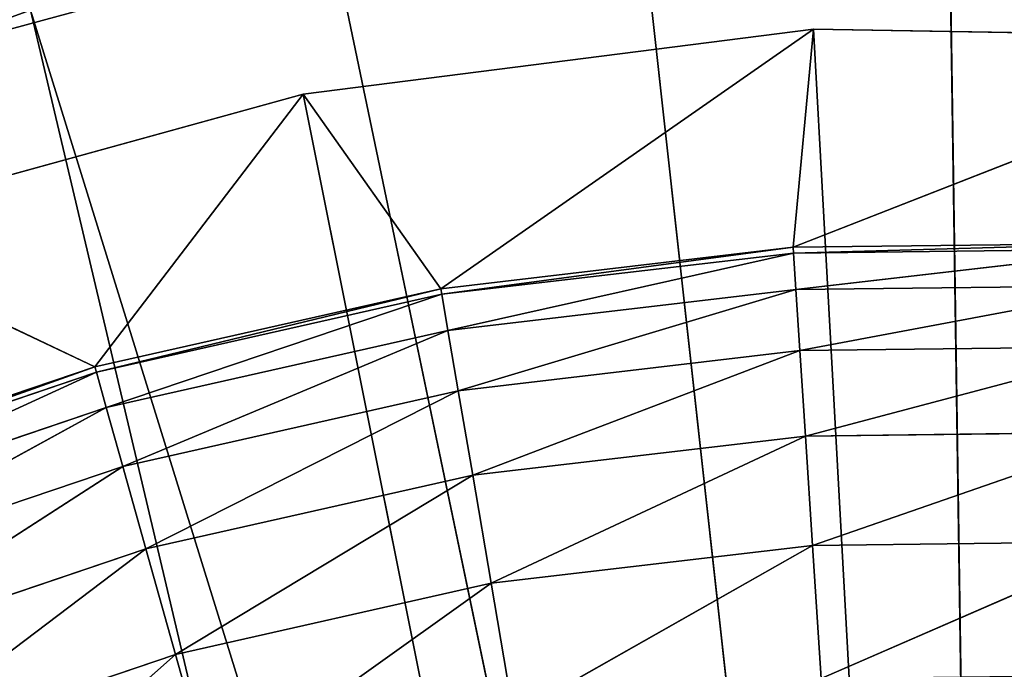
# Model space of a CAD drawing. Extents: x -629 to 424, y -11 to 55.
# Tile 597 of 656: x -183 to -176.18, y 48.03 to 52.53. Entities that reach past the tile are written whole.
import ezdxf

# ---------------------------------------------------------------- set-up
doc = ezdxf.new("R2010")
doc.units = 0
doc.header["$LTSCALE"] = 25.4
doc.layers.get('0').update_dxf_attribs({"color": 13, "linetype": 'CONTINUOUS'})

# ---------------------------------------------------------------- blocks, each defined once
blk = doc.blocks.new('IMBRIA-IV-9191-9192_STL_2')
at = {"color": 0}
for p, q in [((458.3856, 1317.5786, 62.4561), (461.8242, 1317.5786, 63.4045)), ((458.3856, 1317.5786, 62.4561), (461.8242, 1317.5786, 63.4045)), ((458.3856, 1317.5786, 62.4561), (461.8242, 1316.5786, 63.4045)), ((458.3856, 1317.5786, 62.4561), (461.8242, 1316.5786, 63.4045)), ((461.8242, 1317.5786, 63.4045), (465.3627, 1317.5786, 63.854)), ((466.7355, 1317.5786, 38.8917), (461.8242, 1317.5786, 63.4045)), ((466.7355, 1317.5786, 38.8917), (461.8242, 1317.5786, 63.4045)), ((461.8242, 1317.5786, 63.4045), (465.3627, 1317.5786, 63.854)), ((461.8242, 1317.5786, 63.4045), (465.3627, 1316.5786, 63.854)), ((461.8242, 1317.5786, 63.4045), (465.3627, 1316.5786, 63.854)), ((461.8242, 1317.5786, 63.4045), (461.8242, 1316.5786, 63.4045)), ((461.8242, 1317.5786, 63.4045), (461.8242, 1316.5786, 63.4045)), ((465.3627, 1317.5786, 63.854), (466.7355, 1317.5786, 38.8917)), ((465.3627, 1317.5786, 63.854), (466.7355, 1317.5786, 38.8917)), ((465.3627, 1317.5786, 63.854), (468.9292, 1317.5786, 63.7953)), ((465.3627, 1317.5786, 63.854), (468.9292, 1317.5786, 63.7953)), ((465.3627, 1317.5786, 63.854), (468.9292, 1316.5786, 63.7953)), ((465.3627, 1317.5786, 63.854), (468.9292, 1316.5786, 63.7953)), ((465.3627, 1317.5786, 63.854), (465.3627, 1316.5786, 63.854)), ((465.3627, 1317.5786, 63.854), (465.3627, 1316.5786, 63.854)), ((458.049, 1316.5786, 60.7273), (460.3791, 1316.5786, 61.5157)), ((458.049, 1316.5786, 60.7273), (460.3791, 1316.5786, 61.5157)), ((458.0637, 1315.9937, 60.6904), (460.3791, 1316.5786, 61.5157)), ((458.0637, 1315.9937, 60.6904), (460.3791, 1316.5786, 61.5157)), ((458.3856, 1316.5786, 62.4561), (461.8242, 1316.5786, 63.4045)), ((460.3791, 1316.5786, 61.5157), (458.3856, 1316.5786, 62.4561)), ((460.3791, 1316.5786, 61.5157), (458.3856, 1316.5786, 62.4561)), ((458.3856, 1316.5786, 62.4561), (461.8242, 1316.5786, 63.4045)), ((460.3791, 1316.5786, 61.5157), (461.8242, 1316.5786, 63.4045)), ((460.3791, 1316.5786, 61.5157), (461.8242, 1316.5786, 63.4045)), ((460.3791, 1316.5786, 61.5157), (462.7787, 1316.5786, 62.0562)), ((460.3898, 1315.9937, 61.4774), (460.3791, 1316.5786, 61.5157)), ((460.3791, 1316.5786, 61.5157), (462.7787, 1316.5786, 62.0562)), ((460.3898, 1315.9937, 61.4774), (460.3791, 1316.5786, 61.5157)), ((462.7787, 1316.5786, 62.0562), (460.3898, 1315.9937, 61.4774)), ((462.7787, 1316.5786, 62.0562), (460.3898, 1315.9937, 61.4774)), ((461.8242, 1316.5786, 63.4045), (465.3627, 1316.5786, 63.854)), ((462.7787, 1316.5786, 62.0562), (461.8242, 1316.5786, 63.4045)), ((462.7787, 1316.5786, 62.0562), (461.8242, 1316.5786, 63.4045)), ((461.8242, 1316.5786, 63.4045), (465.3627, 1316.5786, 63.854)), ((462.7787, 1316.5786, 62.0562), (465.3627, 1316.5786, 63.854)), ((462.7787, 1316.5786, 62.0562), (465.3627, 1316.5786, 63.854)), ((462.7787, 1316.5786, 62.0562), (465.2217, 1316.5786, 62.3429)), ((462.7787, 1316.5786, 62.0562), (465.2217, 1316.5786, 62.3429)), ((462.7787, 1316.5786, 62.0562), (462.7854, 1315.9937, 62.017)), ((462.7787, 1316.5786, 62.0562), (462.7854, 1315.9937, 62.017)), ((462.7854, 1315.9937, 62.017), (465.2217, 1316.5786, 62.3429)), ((462.7854, 1315.9937, 62.017), (465.2217, 1316.5786, 62.3429)), ((465.2217, 1316.5786, 62.3429), (465.3627, 1316.5786, 63.854)), ((465.2217, 1316.5786, 62.3429), (465.3627, 1316.5786, 63.854)), ((465.2217, 1316.5786, 62.3429), (468.9292, 1316.5786, 63.7953)), ((465.2217, 1316.5786, 62.3429), (467.6814, 1316.5786, 62.3727)), ((465.2217, 1316.5786, 62.3429), (468.9292, 1316.5786, 63.7953)), ((465.2217, 1316.5786, 62.3429), (467.6814, 1316.5786, 62.3727)), ((465.2217, 1316.5786, 62.3429), (465.2243, 1315.9937, 62.3032)), ((465.2217, 1316.5786, 62.3429), (465.2243, 1315.9937, 62.3032)), ((465.2243, 1315.9937, 62.3032), (467.6814, 1316.5786, 62.3727)), ((465.2243, 1315.9937, 62.3032), (467.6814, 1316.5786, 62.3727)), ((465.3627, 1316.5786, 63.854), (468.9292, 1316.5786, 63.7953)), ((465.3627, 1316.5786, 63.854), (468.9292, 1316.5786, 63.7953)), ((458.0637, 1315.9937, 60.6904), (460.3898, 1315.9937, 61.4774)), ((458.0637, 1315.9937, 60.6904), (460.3898, 1315.9937, 61.4774)), ((458.1577, 1313.8496, 60.4543), (460.3898, 1315.9937, 61.4774)), ((458.1577, 1313.8496, 60.4543), (460.3898, 1315.9937, 61.4774)), ((460.4585, 1313.8496, 61.2328), (460.3898, 1315.9937, 61.4774)), ((462.7854, 1315.9937, 62.017), (460.3898, 1315.9937, 61.4774)), ((460.4585, 1313.8496, 61.2328), (460.3898, 1315.9937, 61.4774)), ((462.7854, 1315.9937, 62.017), (460.3898, 1315.9937, 61.4774)), ((462.7854, 1315.9937, 62.017), (460.4585, 1313.8496, 61.2328)), ((462.7854, 1315.9937, 62.017), (460.4585, 1313.8496, 61.2328)), ((462.7854, 1315.9937, 62.017), (465.2243, 1315.9937, 62.3032)), ((462.7854, 1315.9937, 62.017), (465.2243, 1315.9937, 62.3032)), ((462.7854, 1315.9937, 62.017), (462.8282, 1313.8496, 61.7665)), ((462.7854, 1315.9937, 62.017), (462.8282, 1313.8496, 61.7665)), ((462.8282, 1313.8496, 61.7665), (465.2243, 1315.9937, 62.3032)), ((462.8282, 1313.8496, 61.7665), (465.2243, 1315.9937, 62.3032)), ((465.2407, 1313.8496, 62.0496), (465.2243, 1315.9937, 62.3032)), ((465.2243, 1315.9937, 62.3032), (467.6797, 1315.9937, 62.3329)), ((465.2243, 1315.9937, 62.3032), (467.6797, 1315.9937, 62.3329)), ((465.2407, 1313.8496, 62.0496), (465.2243, 1315.9937, 62.3032)), ((465.2407, 1313.8496, 62.0496), (467.6797, 1315.9937, 62.3329)), ((465.2407, 1313.8496, 62.0496), (467.6797, 1315.9937, 62.3329)), ((458.1577, 1313.8496, 60.4543), (460.4585, 1313.8496, 61.2328)), ((458.1577, 1313.8496, 60.4543), (460.4585, 1313.8496, 61.2328)), ((458.3143, 1311.724, 60.0605), (460.4585, 1313.8496, 61.2328)), ((458.3143, 1311.724, 60.0605), (460.4585, 1313.8496, 61.2328)), ((460.5732, 1311.724, 60.8248), (460.4585, 1313.8496, 61.2328)), ((462.8282, 1313.8496, 61.7665), (460.4585, 1313.8496, 61.2328)), ((460.5732, 1311.724, 60.8248), (460.4585, 1313.8496, 61.2328)), ((462.8282, 1313.8496, 61.7665), (460.4585, 1313.8496, 61.2328)), ((462.8282, 1313.8496, 61.7665), (460.5732, 1311.724, 60.8248)), ((462.8282, 1313.8496, 61.7665), (460.5732, 1311.724, 60.8248)), ((462.8282, 1313.8496, 61.7665), (465.2407, 1313.8496, 62.0496)), ((462.8282, 1313.8496, 61.7665), (465.2407, 1313.8496, 62.0496)), ((462.8282, 1313.8496, 61.7665), (462.8996, 1311.724, 61.3488)), ((462.8282, 1313.8496, 61.7665), (462.8996, 1311.724, 61.3488)), ((462.8996, 1311.724, 61.3488), (465.2407, 1313.8496, 62.0496)), ((462.8996, 1311.724, 61.3488), (465.2407, 1313.8496, 62.0496)), ((465.268, 1311.724, 61.6267), (465.2407, 1313.8496, 62.0496)), ((465.2407, 1313.8496, 62.0496), (467.6695, 1313.8496, 62.079)), ((465.2407, 1313.8496, 62.0496), (467.6695, 1313.8496, 62.079)), ((465.268, 1311.724, 61.6267), (465.2407, 1313.8496, 62.0496)), ((465.268, 1311.724, 61.6267), (467.6695, 1313.8496, 62.079)), ((465.268, 1311.724, 61.6267), (467.6695, 1313.8496, 62.079)), ((458.3143, 1311.724, 60.0605), (460.5732, 1311.724, 60.8248)), ((458.3143, 1311.724, 60.0605), (460.5732, 1311.724, 60.8248)), ((458.5334, 1309.6301, 59.5096), (460.5732, 1311.724, 60.8248)), ((458.5334, 1309.6301, 59.5096), (460.5732, 1311.724, 60.8248)), ((460.7336, 1309.6301, 60.254), (460.5732, 1311.724, 60.8248)), ((462.8996, 1311.724, 61.3488), (460.5732, 1311.724, 60.8248)), ((460.7336, 1309.6301, 60.254), (460.5732, 1311.724, 60.8248)), ((462.8996, 1311.724, 61.3488), (460.5732, 1311.724, 60.8248)), ((462.8996, 1311.724, 61.3488), (460.7336, 1309.6301, 60.254)), ((462.8996, 1311.724, 61.3488), (460.7336, 1309.6301, 60.254)), ((462.8996, 1311.724, 61.3488), (465.268, 1311.724, 61.6267)), ((462.8996, 1311.724, 61.3488), (465.268, 1311.724, 61.6267)), ((462.8996, 1311.724, 61.3488), (462.9994, 1309.6301, 60.7643)), ((462.8996, 1311.724, 61.3488), (462.9994, 1309.6301, 60.7643)), ((462.9994, 1309.6301, 60.7643), (465.268, 1311.724, 61.6267)), ((462.9994, 1309.6301, 60.7643), (465.268, 1311.724, 61.6267)), ((465.3062, 1309.6301, 61.0351), (465.268, 1311.724, 61.6267)), ((465.268, 1311.724, 61.6267), (467.6525, 1311.724, 61.6556)), ((465.268, 1311.724, 61.6267), (467.6525, 1311.724, 61.6556)), ((465.3062, 1309.6301, 61.0351), (465.268, 1311.724, 61.6267)), ((465.3062, 1309.6301, 61.0351), (467.6525, 1311.724, 61.6556)), ((465.3062, 1309.6301, 61.0351), (467.6525, 1311.724, 61.6556)), ((458.5334, 1309.6301, 59.5096), (460.7336, 1309.6301, 60.254)), ((458.5334, 1309.6301, 59.5096), (460.7336, 1309.6301, 60.254)), ((458.8145, 1307.582, 58.8032), (460.7336, 1309.6301, 60.254)), ((458.8145, 1307.582, 58.8032), (460.7336, 1309.6301, 60.254)), ((460.9392, 1307.582, 59.5221), (460.7336, 1309.6301, 60.254)), ((462.9994, 1309.6301, 60.7643), (460.7336, 1309.6301, 60.254)), ((460.9392, 1307.582, 59.5221), (460.7336, 1309.6301, 60.254)), ((462.9994, 1309.6301, 60.7643), (460.7336, 1309.6301, 60.254)), ((462.9994, 1309.6301, 60.7643), (460.9392, 1307.582, 59.5221)), ((462.9994, 1309.6301, 60.7643), (460.9392, 1307.582, 59.5221)), ((462.9994, 1309.6301, 60.7643), (465.3062, 1309.6301, 61.0351)), ((462.9994, 1309.6301, 60.7643), (465.3062, 1309.6301, 61.0351)), ((462.9994, 1309.6301, 60.7643), (463.1274, 1307.582, 60.015)), ((462.9994, 1309.6301, 60.7643), (463.1274, 1307.582, 60.015)), ((463.1274, 1307.582, 60.015), (465.3062, 1309.6301, 61.0351)), ((463.1274, 1307.582, 60.015), (465.3062, 1309.6301, 61.0351)), ((465.3551, 1307.582, 60.2764), (465.3062, 1309.6301, 61.0351)), ((465.3062, 1309.6301, 61.0351), (467.6286, 1309.6301, 61.0632)), ((465.3062, 1309.6301, 61.0351), (467.6286, 1309.6301, 61.0632)), ((465.3551, 1307.582, 60.2764), (465.3062, 1309.6301, 61.0351)), ((465.3551, 1307.582, 60.2764), (467.6286, 1309.6301, 61.0632)), ((465.3551, 1307.582, 60.2764), (467.6286, 1309.6301, 61.0632)), ((458.8145, 1307.582, 58.8032), (460.9392, 1307.582, 59.5221)), ((458.8145, 1307.582, 58.8032), (460.9392, 1307.582, 59.5221)), ((459.1562, 1305.5934, 57.9441), (460.9392, 1307.582, 59.5221)), ((459.1562, 1305.5934, 57.9441), (460.9392, 1307.582, 59.5221)), ((461.1893, 1305.5934, 58.632), (460.9392, 1307.582, 59.5221)), ((463.1274, 1307.582, 60.015), (460.9392, 1307.582, 59.5221)), ((461.1893, 1305.5934, 58.632), (460.9392, 1307.582, 59.5221)), ((463.1274, 1307.582, 60.015), (460.9392, 1307.582, 59.5221)), ((463.1274, 1307.582, 60.015), (461.1893, 1305.5934, 58.632)), ((463.1274, 1307.582, 60.015), (461.1893, 1305.5934, 58.632)), ((463.1274, 1307.582, 60.015), (465.3551, 1307.582, 60.2764)), ((463.1274, 1307.582, 60.015), (465.3551, 1307.582, 60.2764)), ((463.1274, 1307.582, 60.015), (463.2831, 1305.5934, 59.1036)), ((463.1274, 1307.582, 60.015), (463.2831, 1305.5934, 59.1036)), ((463.2831, 1305.5934, 59.1036), (465.3551, 1307.582, 60.2764)), ((463.2831, 1305.5934, 59.1036), (465.3551, 1307.582, 60.2764)), ((465.4147, 1305.5934, 59.3538), (465.3551, 1307.582, 60.2764)), ((465.3551, 1307.582, 60.2764), (467.598, 1307.582, 60.3035)), ((465.3551, 1307.582, 60.2764), (467.598, 1307.582, 60.3035)), ((465.4147, 1305.5934, 59.3538), (465.3551, 1307.582, 60.2764)), ((465.4147, 1305.5934, 59.3538), (467.598, 1307.582, 60.3035)), ((465.4147, 1305.5934, 59.3538), (467.598, 1307.582, 60.3035))]:
    blk.add_line(p, q, dxfattribs=at)
at = {"color": 44}
for p, q in [((465.1277, 1258.295, 42.0006), (459.9335, 1258.295, 63.9862)), ((459.9335, 1258.295, 63.9862), (466.6358, 1258.295, 42.3903)), ((465.1277, 1258.295, 42.0006), (459.9335, 1258.295, 63.9862)), ((459.9335, 1258.295, 63.9862), (466.6358, 1258.295, 42.3903)), ((464.1567, 1258.295, 64.7635), (466.6358, 1258.295, 42.3903)), ((464.1567, 1258.295, 64.7635), (466.6358, 1258.295, 42.3903)), ((457.8845, 1257.295, 63.3388), (462.0291, 1254.295, 64.4622)), ((457.8845, 1257.295, 63.3388), (462.0291, 1254.295, 64.4622)), ((457.8845, 1257.295, 63.3388), (462.0291, 1257.295, 64.4622)), ((457.8845, 1257.295, 63.3388), (462.0291, 1257.295, 64.4622)), ((466.6358, 1257.295, 42.3903), (462.0291, 1257.295, 64.4622)), ((466.6358, 1257.295, 42.3903), (462.0291, 1257.295, 64.4622)), ((466.302, 1257.295, 64.8881), (466.6358, 1257.295, 42.3903)), ((466.302, 1257.295, 64.8881), (466.6358, 1257.295, 42.3903)), ((457.8845, 1254.295, 63.3388), (462.0291, 1254.295, 64.4622)), ((457.8845, 1254.295, 63.3388), (462.0291, 1254.295, 64.4622))]:
    blk.add_line(p, q, dxfattribs=at)
mesh = blk.add_polyface(dxfattribs=at)
corners = [(455.9636, 1352.295, 64.1942), (459.9335, 1352.295, 63.9862), (455.8959, 1352.295, 62.5244)]
mesh.append_faces([[corners[k] for k in face] for face in [(0, 1, 2)]], dxfattribs={"color": 44})
mesh = blk.add_polyface(dxfattribs=at)
corners = [(459.9335, 1258.295, 63.9862), (455.8959, 1258.295, 62.5244), (455.8959, 1352.295, 62.5244)]
mesh.append_faces([[corners[k] for k in face] for face in [(0, 1, 2)]], dxfattribs={"color": 44})
mesh = blk.add_polyface(dxfattribs=at)
corners = [(459.9335, 1258.295, 63.9862), (455.8959, 1352.295, 62.5244), (459.9335, 1352.295, 63.9862)]
mesh.append_faces([[corners[k] for k in face] for face in [(0, 1, 2)]], dxfattribs={"color": 44})
at = {"color": 0}
mesh = blk.add_polyface(dxfattribs=at)
corners = [(455.1171, 1317.5786, 61.0279), (466.7355, 1317.5786, 38.8917), (452.085, 1317.5786, 59.1491)]
mesh.append_faces([[corners[k] for k in face] for face in [(0, 1, 2)]], dxfattribs={"color": 0})
mesh = blk.add_polyface(dxfattribs=at)
corners = [(458.3856, 1317.5786, 62.4561), (466.7355, 1317.5786, 38.8917), (455.1171, 1317.5786, 61.0279)]
mesh.append_faces([[corners[k] for k in face] for face in [(0, 1, 2)]], dxfattribs={"color": 0})
mesh = blk.add_polyface(dxfattribs=at)
corners = [(461.8242, 1317.5786, 63.4045), (466.7355, 1317.5786, 38.8917), (458.3856, 1317.5786, 62.4561)]
mesh.append_faces([[corners[k] for k in face] for face in [(0, 1, 2)]], dxfattribs={"color": 0})
mesh = blk.add_polyface(dxfattribs=at)
corners = [(461.8242, 1317.5786, 63.4045), (458.3856, 1317.5786, 62.4561), (461.8242, 1316.5786, 63.4045)]
mesh.append_faces([[corners[k] for k in face] for face in [(0, 1, 2)]], dxfattribs={"color": 0})
mesh = blk.add_polyface(dxfattribs=at)
corners = [(461.8242, 1316.5786, 63.4045), (458.3856, 1317.5786, 62.4561), (458.3856, 1316.5786, 62.4561)]
mesh.append_faces([[corners[k] for k in face] for face in [(0, 1, 2)]], dxfattribs={"color": 0})
mesh = blk.add_polyface(dxfattribs=at)
corners = [(465.3627, 1317.5786, 63.854), (466.7355, 1317.5786, 38.8917), (461.8242, 1317.5786, 63.4045)]
mesh.append_faces([[corners[k] for k in face] for face in [(0, 1, 2)]], dxfattribs={"color": 0})
mesh = blk.add_polyface(dxfattribs=at)
corners = [(465.3627, 1317.5786, 63.854), (461.8242, 1317.5786, 63.4045), (465.3627, 1316.5786, 63.854)]
mesh.append_faces([[corners[k] for k in face] for face in [(0, 1, 2)]], dxfattribs={"color": 0})
mesh = blk.add_polyface(dxfattribs=at)
corners = [(465.3627, 1316.5786, 63.854), (461.8242, 1317.5786, 63.4045), (461.8242, 1316.5786, 63.4045)]
mesh.append_faces([[corners[k] for k in face] for face in [(0, 1, 2)]], dxfattribs={"color": 0})
mesh = blk.add_polyface(dxfattribs=at)
corners = [(465.3627, 1317.5786, 63.854), (468.9292, 1317.5786, 63.7953), (466.7355, 1317.5786, 38.8917)]
mesh.append_faces([[corners[k] for k in face] for face in [(0, 1, 2)]], dxfattribs={"color": 0})
mesh = blk.add_polyface(dxfattribs=at)
corners = [(468.9292, 1317.5786, 63.7953), (465.3627, 1317.5786, 63.854), (468.9292, 1316.5786, 63.7953)]
mesh.append_faces([[corners[k] for k in face] for face in [(0, 1, 2)]], dxfattribs={"color": 0})
mesh = blk.add_polyface(dxfattribs=at)
corners = [(468.9292, 1316.5786, 63.7953), (465.3627, 1317.5786, 63.854), (465.3627, 1316.5786, 63.854)]
mesh.append_faces([[corners[k] for k in face] for face in [(0, 1, 2)]], dxfattribs={"color": 0})
mesh = blk.add_polyface(dxfattribs=at)
corners = [(458.3856, 1316.5786, 62.4561), (458.049, 1316.5786, 60.7273), (460.3791, 1316.5786, 61.5157)]
mesh.append_faces([[corners[k] for k in face] for face in [(0, 1, 2)]], dxfattribs={"color": 0})
mesh = blk.add_polyface(dxfattribs=at)
corners = [(460.3791, 1316.5786, 61.5157), (458.049, 1316.5786, 60.7273), (458.0637, 1315.9937, 60.6904)]
mesh.append_faces([[corners[k] for k in face] for face in [(0, 1, 2)]], dxfattribs={"color": 0})
mesh = blk.add_polyface(dxfattribs=at)
corners = [(460.3898, 1315.9937, 61.4774), (460.3791, 1316.5786, 61.5157), (458.0637, 1315.9937, 60.6904)]
mesh.append_faces([[corners[k] for k in face] for face in [(0, 1, 2)]], dxfattribs={"color": 0})
mesh = blk.add_polyface(dxfattribs=at)
corners = [(461.8242, 1316.5786, 63.4045), (458.3856, 1316.5786, 62.4561), (460.3791, 1316.5786, 61.5157)]
mesh.append_faces([[corners[k] for k in face] for face in [(0, 1, 2)]], dxfattribs={"color": 0})
mesh = blk.add_polyface(dxfattribs=at)
corners = [(461.8242, 1316.5786, 63.4045), (460.3791, 1316.5786, 61.5157), (462.7787, 1316.5786, 62.0562)]
mesh.append_faces([[corners[k] for k in face] for face in [(0, 1, 2)]], dxfattribs={"color": 0})
mesh = blk.add_polyface(dxfattribs=at)
corners = [(462.7787, 1316.5786, 62.0562), (460.3791, 1316.5786, 61.5157), (460.3898, 1315.9937, 61.4774)]
mesh.append_faces([[corners[k] for k in face] for face in [(0, 1, 2)]], dxfattribs={"color": 0})
mesh = blk.add_polyface(dxfattribs=at)
corners = [(462.7854, 1315.9937, 62.017), (462.7787, 1316.5786, 62.0562), (460.3898, 1315.9937, 61.4774)]
mesh.append_faces([[corners[k] for k in face] for face in [(0, 1, 2)]], dxfattribs={"color": 0})
mesh = blk.add_polyface(dxfattribs=at)
corners = [(465.3627, 1316.5786, 63.854), (461.8242, 1316.5786, 63.4045), (462.7787, 1316.5786, 62.0562)]
mesh.append_faces([[corners[k] for k in face] for face in [(0, 1, 2)]], dxfattribs={"color": 0})
mesh = blk.add_polyface(dxfattribs=at)
corners = [(465.3627, 1316.5786, 63.854), (462.7787, 1316.5786, 62.0562), (465.2217, 1316.5786, 62.3429)]
mesh.append_faces([[corners[k] for k in face] for face in [(0, 1, 2)]], dxfattribs={"color": 0})
mesh = blk.add_polyface(dxfattribs=at)
corners = [(465.2217, 1316.5786, 62.3429), (462.7787, 1316.5786, 62.0562), (462.7854, 1315.9937, 62.017)]
mesh.append_faces([[corners[k] for k in face] for face in [(0, 1, 2)]], dxfattribs={"color": 0})
mesh = blk.add_polyface(dxfattribs=at)
corners = [(465.2243, 1315.9937, 62.3032), (465.2217, 1316.5786, 62.3429), (462.7854, 1315.9937, 62.017)]
mesh.append_faces([[corners[k] for k in face] for face in [(0, 1, 2)]], dxfattribs={"color": 0})
mesh = blk.add_polyface(dxfattribs=at)
corners = [(465.3627, 1316.5786, 63.854), (465.2217, 1316.5786, 62.3429), (468.9292, 1316.5786, 63.7953)]
mesh.append_faces([[corners[k] for k in face] for face in [(0, 1, 2)]], dxfattribs={"color": 0})
mesh = blk.add_polyface(dxfattribs=at)
corners = [(468.9292, 1316.5786, 63.7953), (465.2217, 1316.5786, 62.3429), (467.6814, 1316.5786, 62.3727)]
mesh.append_faces([[corners[k] for k in face] for face in [(0, 1, 2)]], dxfattribs={"color": 0})
mesh = blk.add_polyface(dxfattribs=at)
corners = [(467.6814, 1316.5786, 62.3727), (465.2217, 1316.5786, 62.3429), (465.2243, 1315.9937, 62.3032)]
mesh.append_faces([[corners[k] for k in face] for face in [(0, 1, 2)]], dxfattribs={"color": 0})
mesh = blk.add_polyface(dxfattribs=at)
corners = [(467.6814, 1316.5786, 62.3727), (465.2243, 1315.9937, 62.3032), (467.6797, 1315.9937, 62.3329)]
mesh.append_faces([[corners[k] for k in face] for face in [(0, 1, 2)]], dxfattribs={"color": 0})
mesh = blk.add_polyface(dxfattribs=at)
corners = [(460.3898, 1315.9937, 61.4774), (458.0637, 1315.9937, 60.6904), (458.1577, 1313.8496, 60.4543)]
mesh.append_faces([[corners[k] for k in face] for face in [(0, 1, 2)]], dxfattribs={"color": 0})
mesh = blk.add_polyface(dxfattribs=at)
corners = [(460.4585, 1313.8496, 61.2328), (460.3898, 1315.9937, 61.4774), (458.1577, 1313.8496, 60.4543)]
mesh.append_faces([[corners[k] for k in face] for face in [(0, 1, 2)]], dxfattribs={"color": 0})
mesh = blk.add_polyface(dxfattribs=at)
corners = [(462.7854, 1315.9937, 62.017), (460.3898, 1315.9937, 61.4774), (460.4585, 1313.8496, 61.2328)]
mesh.append_faces([[corners[k] for k in face] for face in [(0, 1, 2)]], dxfattribs={"color": 0})
mesh = blk.add_polyface(dxfattribs=at)
corners = [(462.8282, 1313.8496, 61.7665), (462.7854, 1315.9937, 62.017), (460.4585, 1313.8496, 61.2328)]
mesh.append_faces([[corners[k] for k in face] for face in [(0, 1, 2)]], dxfattribs={"color": 0})
mesh = blk.add_polyface(dxfattribs=at)
corners = [(465.2243, 1315.9937, 62.3032), (462.7854, 1315.9937, 62.017), (462.8282, 1313.8496, 61.7665)]
mesh.append_faces([[corners[k] for k in face] for face in [(0, 1, 2)]], dxfattribs={"color": 0})
mesh = blk.add_polyface(dxfattribs=at)
corners = [(465.2407, 1313.8496, 62.0496), (465.2243, 1315.9937, 62.3032), (462.8282, 1313.8496, 61.7665)]
mesh.append_faces([[corners[k] for k in face] for face in [(0, 1, 2)]], dxfattribs={"color": 0})
mesh = blk.add_polyface(dxfattribs=at)
corners = [(467.6797, 1315.9937, 62.3329), (465.2243, 1315.9937, 62.3032), (465.2407, 1313.8496, 62.0496)]
mesh.append_faces([[corners[k] for k in face] for face in [(0, 1, 2)]], dxfattribs={"color": 0})
mesh = blk.add_polyface(dxfattribs=at)
corners = [(467.6797, 1315.9937, 62.3329), (465.2407, 1313.8496, 62.0496), (467.6695, 1313.8496, 62.079)]
mesh.append_faces([[corners[k] for k in face] for face in [(0, 1, 2)]], dxfattribs={"color": 0})
mesh = blk.add_polyface(dxfattribs=at)
corners = [(460.4585, 1313.8496, 61.2328), (458.1577, 1313.8496, 60.4543), (458.3143, 1311.724, 60.0605)]
mesh.append_faces([[corners[k] for k in face] for face in [(0, 1, 2)]], dxfattribs={"color": 0})
mesh = blk.add_polyface(dxfattribs=at)
corners = [(460.5732, 1311.724, 60.8248), (460.4585, 1313.8496, 61.2328), (458.3143, 1311.724, 60.0605)]
mesh.append_faces([[corners[k] for k in face] for face in [(0, 1, 2)]], dxfattribs={"color": 0})
mesh = blk.add_polyface(dxfattribs=at)
corners = [(462.8282, 1313.8496, 61.7665), (460.4585, 1313.8496, 61.2328), (460.5732, 1311.724, 60.8248)]
mesh.append_faces([[corners[k] for k in face] for face in [(0, 1, 2)]], dxfattribs={"color": 0})
mesh = blk.add_polyface(dxfattribs=at)
corners = [(462.8996, 1311.724, 61.3488), (462.8282, 1313.8496, 61.7665), (460.5732, 1311.724, 60.8248)]
mesh.append_faces([[corners[k] for k in face] for face in [(0, 1, 2)]], dxfattribs={"color": 0})
mesh = blk.add_polyface(dxfattribs=at)
corners = [(465.2407, 1313.8496, 62.0496), (462.8282, 1313.8496, 61.7665), (462.8996, 1311.724, 61.3488)]
mesh.append_faces([[corners[k] for k in face] for face in [(0, 1, 2)]], dxfattribs={"color": 0})
mesh = blk.add_polyface(dxfattribs=at)
corners = [(465.268, 1311.724, 61.6267), (465.2407, 1313.8496, 62.0496), (462.8996, 1311.724, 61.3488)]
mesh.append_faces([[corners[k] for k in face] for face in [(0, 1, 2)]], dxfattribs={"color": 0})
mesh = blk.add_polyface(dxfattribs=at)
corners = [(467.6695, 1313.8496, 62.079), (465.2407, 1313.8496, 62.0496), (465.268, 1311.724, 61.6267)]
mesh.append_faces([[corners[k] for k in face] for face in [(0, 1, 2)]], dxfattribs={"color": 0})
mesh = blk.add_polyface(dxfattribs=at)
corners = [(467.6695, 1313.8496, 62.079), (465.268, 1311.724, 61.6267), (467.6525, 1311.724, 61.6556)]
mesh.append_faces([[corners[k] for k in face] for face in [(0, 1, 2)]], dxfattribs={"color": 0})
mesh = blk.add_polyface(dxfattribs=at)
corners = [(460.5732, 1311.724, 60.8248), (458.3143, 1311.724, 60.0605), (458.5334, 1309.6301, 59.5096)]
mesh.append_faces([[corners[k] for k in face] for face in [(0, 1, 2)]], dxfattribs={"color": 0})
mesh = blk.add_polyface(dxfattribs=at)
corners = [(460.7336, 1309.6301, 60.254), (460.5732, 1311.724, 60.8248), (458.5334, 1309.6301, 59.5096)]
mesh.append_faces([[corners[k] for k in face] for face in [(0, 1, 2)]], dxfattribs={"color": 0})
mesh = blk.add_polyface(dxfattribs=at)
corners = [(462.8996, 1311.724, 61.3488), (460.5732, 1311.724, 60.8248), (460.7336, 1309.6301, 60.254)]
mesh.append_faces([[corners[k] for k in face] for face in [(0, 1, 2)]], dxfattribs={"color": 0})
mesh = blk.add_polyface(dxfattribs=at)
corners = [(462.9994, 1309.6301, 60.7643), (462.8996, 1311.724, 61.3488), (460.7336, 1309.6301, 60.254)]
mesh.append_faces([[corners[k] for k in face] for face in [(0, 1, 2)]], dxfattribs={"color": 0})
mesh = blk.add_polyface(dxfattribs=at)
corners = [(465.268, 1311.724, 61.6267), (462.8996, 1311.724, 61.3488), (462.9994, 1309.6301, 60.7643)]
mesh.append_faces([[corners[k] for k in face] for face in [(0, 1, 2)]], dxfattribs={"color": 0})
mesh = blk.add_polyface(dxfattribs=at)
corners = [(465.3062, 1309.6301, 61.0351), (465.268, 1311.724, 61.6267), (462.9994, 1309.6301, 60.7643)]
mesh.append_faces([[corners[k] for k in face] for face in [(0, 1, 2)]], dxfattribs={"color": 0})
mesh = blk.add_polyface(dxfattribs=at)
corners = [(467.6525, 1311.724, 61.6556), (465.268, 1311.724, 61.6267), (465.3062, 1309.6301, 61.0351)]
mesh.append_faces([[corners[k] for k in face] for face in [(0, 1, 2)]], dxfattribs={"color": 0})
mesh = blk.add_polyface(dxfattribs=at)
corners = [(467.6525, 1311.724, 61.6556), (465.3062, 1309.6301, 61.0351), (467.6286, 1309.6301, 61.0632)]
mesh.append_faces([[corners[k] for k in face] for face in [(0, 1, 2)]], dxfattribs={"color": 0})
mesh = blk.add_polyface(dxfattribs=at)
corners = [(460.7336, 1309.6301, 60.254), (458.5334, 1309.6301, 59.5096), (458.8145, 1307.582, 58.8032)]
mesh.append_faces([[corners[k] for k in face] for face in [(0, 1, 2)]], dxfattribs={"color": 0})
mesh = blk.add_polyface(dxfattribs=at)
corners = [(460.9392, 1307.582, 59.5221), (460.7336, 1309.6301, 60.254), (458.8145, 1307.582, 58.8032)]
mesh.append_faces([[corners[k] for k in face] for face in [(0, 1, 2)]], dxfattribs={"color": 0})
mesh = blk.add_polyface(dxfattribs=at)
corners = [(462.9994, 1309.6301, 60.7643), (460.7336, 1309.6301, 60.254), (460.9392, 1307.582, 59.5221)]
mesh.append_faces([[corners[k] for k in face] for face in [(0, 1, 2)]], dxfattribs={"color": 0})
mesh = blk.add_polyface(dxfattribs=at)
corners = [(463.1274, 1307.582, 60.015), (462.9994, 1309.6301, 60.7643), (460.9392, 1307.582, 59.5221)]
mesh.append_faces([[corners[k] for k in face] for face in [(0, 1, 2)]], dxfattribs={"color": 0})
mesh = blk.add_polyface(dxfattribs=at)
corners = [(465.3062, 1309.6301, 61.0351), (462.9994, 1309.6301, 60.7643), (463.1274, 1307.582, 60.015)]
mesh.append_faces([[corners[k] for k in face] for face in [(0, 1, 2)]], dxfattribs={"color": 0})
mesh = blk.add_polyface(dxfattribs=at)
corners = [(465.3551, 1307.582, 60.2764), (465.3062, 1309.6301, 61.0351), (463.1274, 1307.582, 60.015)]
mesh.append_faces([[corners[k] for k in face] for face in [(0, 1, 2)]], dxfattribs={"color": 0})
mesh = blk.add_polyface(dxfattribs=at)
corners = [(467.6286, 1309.6301, 61.0632), (465.3062, 1309.6301, 61.0351), (465.3551, 1307.582, 60.2764)]
mesh.append_faces([[corners[k] for k in face] for face in [(0, 1, 2)]], dxfattribs={"color": 0})
mesh = blk.add_polyface(dxfattribs=at)
corners = [(467.6286, 1309.6301, 61.0632), (465.3551, 1307.582, 60.2764), (467.598, 1307.582, 60.3035)]
mesh.append_faces([[corners[k] for k in face] for face in [(0, 1, 2)]], dxfattribs={"color": 0})
mesh = blk.add_polyface(dxfattribs=at)
corners = [(460.9392, 1307.582, 59.5221), (458.8145, 1307.582, 58.8032), (459.1562, 1305.5934, 57.9441)]
mesh.append_faces([[corners[k] for k in face] for face in [(0, 1, 2)]], dxfattribs={"color": 0})
mesh = blk.add_polyface(dxfattribs=at)
corners = [(461.1893, 1305.5934, 58.632), (460.9392, 1307.582, 59.5221), (459.1562, 1305.5934, 57.9441)]
mesh.append_faces([[corners[k] for k in face] for face in [(0, 1, 2)]], dxfattribs={"color": 0})
mesh = blk.add_polyface(dxfattribs=at)
corners = [(463.1274, 1307.582, 60.015), (460.9392, 1307.582, 59.5221), (461.1893, 1305.5934, 58.632)]
mesh.append_faces([[corners[k] for k in face] for face in [(0, 1, 2)]], dxfattribs={"color": 0})
mesh = blk.add_polyface(dxfattribs=at)
corners = [(463.2831, 1305.5934, 59.1036), (463.1274, 1307.582, 60.015), (461.1893, 1305.5934, 58.632)]
mesh.append_faces([[corners[k] for k in face] for face in [(0, 1, 2)]], dxfattribs={"color": 0})
mesh = blk.add_polyface(dxfattribs=at)
corners = [(465.3551, 1307.582, 60.2764), (463.1274, 1307.582, 60.015), (463.2831, 1305.5934, 59.1036)]
mesh.append_faces([[corners[k] for k in face] for face in [(0, 1, 2)]], dxfattribs={"color": 0})
mesh = blk.add_polyface(dxfattribs=at)
corners = [(465.4147, 1305.5934, 59.3538), (465.3551, 1307.582, 60.2764), (463.2831, 1305.5934, 59.1036)]
mesh.append_faces([[corners[k] for k in face] for face in [(0, 1, 2)]], dxfattribs={"color": 0})
mesh = blk.add_polyface(dxfattribs=at)
corners = [(467.598, 1307.582, 60.3035), (465.3551, 1307.582, 60.2764), (465.4147, 1305.5934, 59.3538)]
mesh.append_faces([[corners[k] for k in face] for face in [(0, 1, 2)]], dxfattribs={"color": 0})
mesh = blk.add_polyface(dxfattribs=at)
corners = [(467.598, 1307.582, 60.3035), (465.4147, 1305.5934, 59.3538), (467.5608, 1305.5934, 59.3798)]
mesh.append_faces([[corners[k] for k in face] for face in [(0, 1, 2)]], dxfattribs={"color": 0})
at = {"color": 44}
mesh = blk.add_polyface(dxfattribs=at)
corners = [(452.1539, 1258.295, 60.4179), (463.938, 1258.295, 40.9951), (448.8097, 1258.295, 57.7243)]
mesh.append_faces([[corners[k] for k in face] for face in [(0, 1, 2)]], dxfattribs={"color": 44})
mesh = blk.add_polyface(dxfattribs=at)
corners = [(452.1539, 1258.295, 60.4179), (465.1277, 1258.295, 42.0006), (463.938, 1258.295, 40.9951)]
mesh.append_faces([[corners[k] for k in face] for face in [(0, 1, 2)]], dxfattribs={"color": 44})
mesh = blk.add_polyface(dxfattribs=at)
corners = [(455.8959, 1258.295, 62.5244), (465.1277, 1258.295, 42.0006), (452.1539, 1258.295, 60.4179)]
mesh.append_faces([[corners[k] for k in face] for face in [(0, 1, 2)]], dxfattribs={"color": 44})
mesh = blk.add_polyface(dxfattribs=at)
corners = [(459.9335, 1258.295, 63.9862), (465.1277, 1258.295, 42.0006), (455.8959, 1258.295, 62.5244)]
mesh.append_faces([[corners[k] for k in face] for face in [(0, 1, 2)]], dxfattribs={"color": 44})
mesh = blk.add_polyface(dxfattribs=at)
corners = [(459.9335, 1258.295, 63.9862), (466.6358, 1258.295, 42.3903), (465.1277, 1258.295, 42.0006)]
mesh.append_faces([[corners[k] for k in face] for face in [(0, 1, 2)]], dxfattribs={"color": 44})
mesh = blk.add_polyface(dxfattribs=at)
corners = [(464.1567, 1258.295, 64.7635), (466.6358, 1258.295, 42.3903), (459.9335, 1258.295, 63.9862)]
mesh.append_faces([[corners[k] for k in face] for face in [(0, 1, 2)]], dxfattribs={"color": 44})
mesh = blk.add_polyface(dxfattribs=at)
corners = [(468.4503, 1258.295, 64.8351), (466.6358, 1258.295, 42.3903), (464.1567, 1258.295, 64.7635)]
mesh.append_faces([[corners[k] for k in face] for face in [(0, 1, 2)]], dxfattribs={"color": 44})
mesh = blk.add_polyface(dxfattribs=at)
corners = [(468.4503, 1258.295, 64.8351), (468.1637, 1258.295, 42.0871), (466.6358, 1258.295, 42.3903)]
mesh.append_faces([[corners[k] for k in face] for face in [(0, 1, 2)]], dxfattribs={"color": 44})
mesh = blk.add_polyface(dxfattribs=at)
corners = [(453.9814, 1257.295, 61.5485), (450.4261, 1257.295, 59.1403), (465.1277, 1257.295, 42.0006)]
mesh.append_faces([[corners[k] for k in face] for face in [(0, 1, 2)]], dxfattribs={"color": 44})
mesh = blk.add_polyface(dxfattribs=at)
corners = [(457.8845, 1257.295, 63.3388), (453.9814, 1257.295, 61.5485), (465.1277, 1257.295, 42.0006)]
mesh.append_faces([[corners[k] for k in face] for face in [(0, 1, 2)]], dxfattribs={"color": 44})
mesh = blk.add_polyface(dxfattribs=at)
corners = [(462.0291, 1254.295, 64.4622), (457.8845, 1254.295, 63.3388), (457.8845, 1257.295, 63.3388)]
mesh.append_faces([[corners[k] for k in face] for face in [(0, 1, 2)]], dxfattribs={"color": 44})
mesh = blk.add_polyface(dxfattribs=at)
corners = [(462.0291, 1254.295, 64.4622), (457.8845, 1257.295, 63.3388), (462.0291, 1257.295, 64.4622)]
mesh.append_faces([[corners[k] for k in face] for face in [(0, 1, 2)]], dxfattribs={"color": 44})
mesh = blk.add_polyface(dxfattribs=at)
corners = [(457.8845, 1257.295, 63.3388), (465.1277, 1257.295, 42.0006), (466.6358, 1257.295, 42.3903)]
mesh.append_faces([[corners[k] for k in face] for face in [(0, 1, 2)]], dxfattribs={"color": 44})
mesh = blk.add_polyface(dxfattribs=at)
corners = [(462.0291, 1257.295, 64.4622), (457.8845, 1257.295, 63.3388), (466.6358, 1257.295, 42.3903)]
mesh.append_faces([[corners[k] for k in face] for face in [(0, 1, 2)]], dxfattribs={"color": 44})
mesh = blk.add_polyface(dxfattribs=at)
corners = [(466.302, 1257.295, 64.8881), (462.0291, 1257.295, 64.4622), (466.6358, 1257.295, 42.3903)]
mesh.append_faces([[corners[k] for k in face] for face in [(0, 1, 2)]], dxfattribs={"color": 44})
mesh = blk.add_polyface(dxfattribs=at)
corners = [(466.302, 1257.295, 64.8881), (466.6358, 1257.295, 42.3903), (470.5868, 1257.295, 64.6049)]
mesh.append_faces([[corners[k] for k in face] for face in [(0, 1, 2)]], dxfattribs={"color": 44})
mesh = blk.add_polyface(dxfattribs=at)
corners = [(470.5868, 1257.295, 64.6049), (466.6358, 1257.295, 42.3903), (468.1637, 1257.295, 42.0871)]
mesh.append_faces([[corners[k] for k in face] for face in [(0, 1, 2)]], dxfattribs={"color": 44})
mesh = blk.add_polyface(dxfattribs=at)
corners = [(460.1619, 1254.295, 65.5945), (455.9636, 1254.295, 64.1942), (457.8845, 1254.295, 63.3388)]
mesh.append_faces([[corners[k] for k in face] for face in [(0, 1, 2)]], dxfattribs={"color": 44})
mesh = blk.add_polyface(dxfattribs=at)
corners = [(460.1619, 1254.295, 65.5945), (457.8845, 1254.295, 63.3388), (462.0291, 1254.295, 64.4622)]
mesh.append_faces([[corners[k] for k in face] for face in [(0, 1, 2)]], dxfattribs={"color": 44})

msp = doc.modelspace()

# ---------------------------------------------------------------- block references
at = {"color": 0, "extrusion": (0, 1, -2.77556e-16), "rotation": 180}
msp.add_blockref('IMBRIA-IV-9191-9192_STL_2', (642.8626, 2616.0182, -11.3917), dxfattribs=at)

doc.saveas('drawing.dxf')
